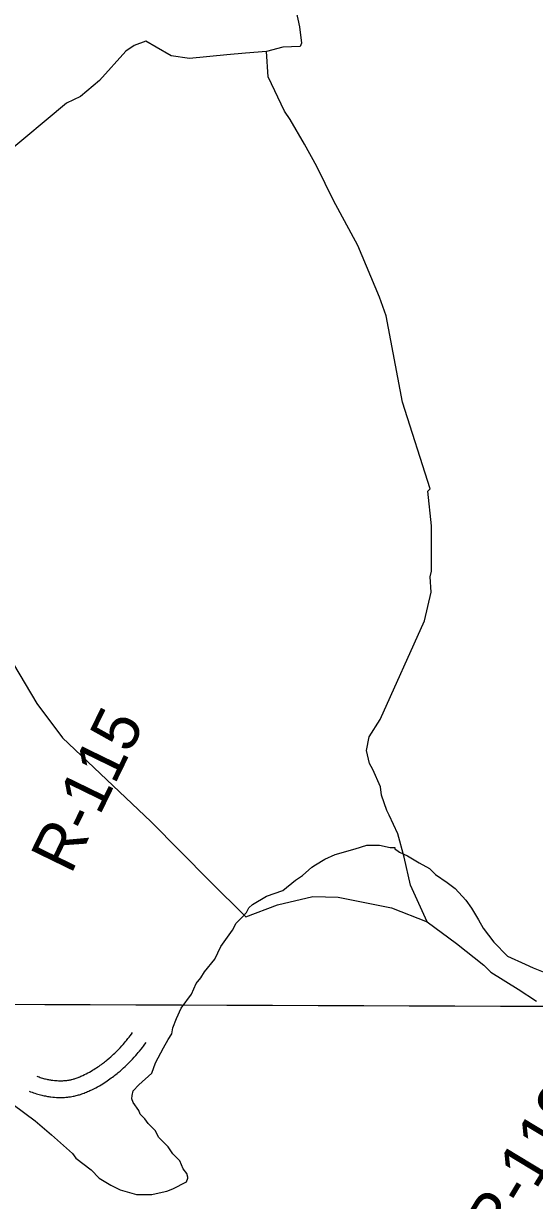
# Model space of a CAD drawing. Extents: x 3146026 to 3183936, y 897894 to 923344.
# Drawn here: x 3155800 to 3156715, y 915129 to 917237 of the extents above; entities that cross this region are included whole.
import ezdxf

# ---------------------------------------------------------------- set-up
doc = ezdxf.new("R2010")
doc.units = 0
for name, color, linetype in [('V-GRID-MAJR', 7, 'Continuous'), ('V-RIVR-RANG-IDEN', 7, 'Continuous'), ('V-ROAD-CNTR', 7, 'Continuous'), ('V-SITE-VEGE', 7, 'Continuous'), ('V-TOPO-SHOR', 7, 'Continuous')]:
    doc.layers.add(name, color=color, linetype=linetype)

msp = doc.modelspace()

# ---------------------------------------------------------------- linework, layer by layer
at = {"layer": 'V-GRID-MAJR'}
msp.add_spline([(3150289.9, 915500.2), (3155511.6, 915481.6), (3160733.3, 915463.8), (3165955, 915446.7), (3171176.8, 915430.3), (3176398.5, 915414.8), (3181620.2, 915400)], degree=3, dxfattribs=at)
at = {"layer": 'V-ROAD-CNTR'}
for points in [[(3155899.3, 915350.4), (3155901.1, 915351.1), (3155902.8, 915351.9), (3155904.5, 915352.6), (3155906, 915353.3), (3155909.3, 915354.8), (3155912.3, 915356.3), (3155915.3, 915357.9), (3155918.1, 915359.4), (3155920.9, 915360.9), (3155923.5, 915362.5), (3155926.1, 915364), (3155928.5, 915365.6), (3155930.9, 915367.1), (3155933.1, 915368.6), (3155935.3, 915370.1), (3155937.4, 915371.6), (3155939.5, 915373), (3155941.4, 915374.5), (3155943.3, 915375.9), (3155945.1, 915377.3), (3155946.9, 915378.7), (3155948.5, 915380), (3155950.1, 915381.4), (3155953.3, 915384), (3155956.2, 915386.5), (3155958.9, 915388.9), (3155961.3, 915391.2), (3155963.7, 915393.4), (3155965.8, 915395.5), (3155967.8, 915397.5), (3155969.7, 915399.4), (3155971.4, 915401.2), (3155972.9, 915402.9), (3155975.9, 915406.1), (3155978.5, 915409), (3155980.7, 915411.5), (3155982.6, 915413.8), (3155984.2, 915415.8), (3155987.1, 915419.3), (3155989.2, 915422), (3155990.8, 915424), (3155993.1, 915427.1), (3155995.4, 915430.3)], [(3155910.8, 915322.7), (3155912.7, 915323.5), (3155914.7, 915324.3), (3155916.7, 915325.2), (3155918.6, 915326.1), (3155922.3, 915327.8), (3155925.9, 915329.6), (3155929.3, 915331.3), (3155932.6, 915333.1), (3155935.8, 915334.9), (3155938.9, 915336.7), (3155941.8, 915338.5), (3155944.6, 915340.2), (3155947.3, 915342), (3155949.9, 915343.7), (3155952.4, 915345.4), (3155954.8, 915347.1), (3155957.1, 915348.8), (3155959.4, 915350.4), (3155961.5, 915352.1), (3155963.6, 915353.7), (3155965.6, 915355.2), (3155967.5, 915356.8), (3155969.3, 915358.3), (3155972.8, 915361.2), (3155976.1, 915364.1), (3155979.1, 915366.8), (3155981.9, 915369.4), (3155984.5, 915371.8), (3155986.9, 915374.2), (3155989.1, 915376.4), (3155991.2, 915378.5), (3155993.1, 915380.5), (3155994.9, 915382.4), (3155998.2, 915386), (3156001, 915389.2), (3156003.5, 915392), (3156005.6, 915394.5), (3156007.5, 915396.8), (3156010.6, 915400.6), (3156012.9, 915403.6), (3156014.7, 915405.9), (3156017.2, 915409.3), (3156019.6, 915412.6)], [(3155823.8, 915352), (3155825.6, 915351.3), (3155827.8, 915350.6), (3155829.9, 915349.8), (3155831.9, 915349.2), (3155834, 915348.6), (3155835.9, 915348), (3155837.8, 915347.5), (3155839.7, 915347.1), (3155841.5, 915346.7), (3155843.2, 915346.3), (3155844.9, 915345.9), (3155846.6, 915345.6), (3155848.2, 915345.4), (3155849.7, 915345.1), (3155851.2, 915344.9), (3155852.6, 915344.7), (3155855.4, 915344.4), (3155858, 915344.2), (3155860.5, 915344), (3155862.8, 915343.9), (3155864.9, 915343.8), (3155866.9, 915343.8), (3155868.7, 915343.9), (3155870.4, 915343.9), (3155872, 915344), (3155873.5, 915344.1), (3155874.9, 915344.2), (3155876.1, 915344.3), (3155877.3, 915344.5), (3155879.6, 915344.8), (3155881.5, 915345.1), (3155883.1, 915345.4), (3155884.6, 915345.7), (3155885.8, 915345.9), (3155886.8, 915346.2), (3155888.7, 915346.7), (3155890.1, 915347.1), (3155891.1, 915347.3), (3155892.6, 915347.8), (3155894.1, 915348.4), (3155895.9, 915349), (3155897.7, 915349.7), (3155899.5, 915350.5)], [(3155810.4, 915325.1), (3155812.5, 915324.2), (3155815.3, 915323.2), (3155818, 915322.2), (3155820.6, 915321.3), (3155823.1, 915320.5), (3155825.6, 915319.8), (3155828, 915319.1), (3155830.4, 915318.5), (3155832.7, 915317.9), (3155834.9, 915317.4), (3155837.1, 915316.9), (3155839.2, 915316.5), (3155841.3, 915316.1), (3155843.2, 915315.8), (3155845.2, 915315.5), (3155847, 915315.2), (3155848.9, 915314.9), (3155852.4, 915314.5), (3155855.7, 915314.2), (3155858.8, 915314), (3155861.7, 915313.9), (3155864.4, 915313.8), (3155867, 915313.8), (3155869.4, 915313.9), (3155871.6, 915313.9), (3155873.7, 915314), (3155875.7, 915314.2), (3155877.5, 915314.3), (3155879.3, 915314.5), (3155880.9, 915314.7), (3155883.9, 915315.1), (3155886.5, 915315.5), (3155888.8, 915315.9), (3155890.8, 915316.3), (3155892.5, 915316.7), (3155894.1, 915317.1), (3155896.6, 915317.7), (3155898.6, 915318.3), (3155900.1, 915318.7), (3155902.2, 915319.4), (3155904.4, 915320.2), (3155906.5, 915321), (3155908.7, 915321.8), (3155910.6, 915322.6)]]:
    msp.add_lwpolyline(points, dxfattribs=at)
at = {"layer": 'V-SITE-VEGE'}
msp.add_lwpolyline([(3155781.3, 915301.1), (3155820.9, 915271.8), (3155850.1, 915246.7), (3155887.6, 915213.3), (3155893.9, 915204.9), (3155921, 915184), (3155935.6, 915169.4), (3155956.4, 915156.8), (3155973.1, 915148.4), (3156002.3, 915140), (3156029.5, 915140), (3156037.8, 915142.1), (3156056.6, 915146.2), (3156067.1, 915150.4), (3156092.1, 915162.9), (3156094.2, 915169.1), (3156094.2, 915171.2), (3156092.2, 915177.5), (3156085.9, 915185.8), (3156079.7, 915200.5), (3156067.2, 915213), (3156058.8, 915225.5), (3156042.2, 915242.3), (3156035.9, 915254.8), (3156023.4, 915267.3), (3156017.2, 915275.7), (3156008.8, 915284.1), (3156006.7, 915290.3), (3155996.3, 915305), (3155994.2, 915311.2), (3155994.3, 915317.5), (3155996.4, 915325.8), (3156006.8, 915336.3), (3156029.8, 915357.1), (3156036.1, 915375.9), (3156050.8, 915403), (3156059.1, 915417.6), (3156065.4, 915428), (3156067.5, 915438.5), (3156073.8, 915455.2), (3156082.2, 915473.9), (3156101, 915498.9), (3156109.4, 915517.7), (3156117.7, 915528.1), (3156124, 915538.6), (3156142.8, 915561.5), (3156153.3, 915584.5), (3156174.2, 915613.6), (3156180.5, 915626.2), (3156193.1, 915638.7), (3156199.3, 915644.9), (3156203.5, 915653.3), (3156209.8, 915659.5), (3156234.9, 915674.1), (3156264.1, 915684.5), (3156287.1, 915703.2), (3156299.7, 915711.6), (3156316.4, 915726.2), (3156322.6, 915730.3), (3156339.4, 915740.7), (3156358.2, 915749.1), (3156393.7, 915759.4), (3156414.5, 915765.7), (3156437.5, 915765.6), (3156456.3, 915761.4), (3156464.6, 915761.4), (3156464.6, 915759.3), (3156470.9, 915755.1), (3156473, 915753), (3156487.6, 915746.8), (3156508.4, 915734.2), (3156527.2, 915723.7), (3156537.6, 915713.3), (3156558.5, 915698.6), (3156573.1, 915688.2), (3156591.8, 915667.3), (3156602.3, 915652.6), (3156614.7, 915631.7), (3156623.1, 915617.1), (3156641.8, 915592), (3156666.8, 915567), (3156698.1, 915552.3), (3156712.7, 915546), (3156733.6, 915537.6)], dxfattribs=at)
at = {"layer": 'V-TOPO-SHOR'}
for points in [[(3156283.2, 917281.7), (3156294.3, 917231.5), (3156297.7, 917202.3), (3156295.5, 917196.1), (3156264.3, 917194.9), (3156235, 917187.3), (3156197.5, 917184.1), (3156164.1, 917180.9), (3156097.4, 917174.3), (3156064.3, 917179.3), (3156037.6, 917194.6), (3156019.2, 917205.5), (3155998.2, 917197.7), (3155983.4, 917187.7), (3155936.3, 917134.9), (3155902.2, 917106.7), (3155877, 917094.9), (3155764.3, 917000.1)], [(3156522.5, 915628.7), (3156493, 915693.9), (3156481.8, 915744.1), (3156470.5, 915786), (3156454.7, 915819.7), (3156450.8, 915828.1), (3156441.1, 915855.4), (3156439.4, 915870), (3156425.7, 915901.5), (3156419.7, 915912.1), (3156414.1, 915935.1), (3156418.9, 915959.9), (3156438.4, 915990.6), (3156517.9, 916167.3), (3156529.7, 916219), (3156528.3, 916246), (3156530.7, 916256.4), (3156530.7, 916337.5), (3156524, 916400), (3156528.3, 916404.1), (3156478.3, 916559.2), (3156449.1, 916713.9), (3156437.5, 916747.4), (3156398.4, 916839.9), (3156354.8, 916920.1), (3156325.2, 916981.2), (3156303.4, 917021.3), (3156277.5, 917065.6), (3156267.5, 917080.4), (3156237.9, 917141.5), (3156235, 917187.3)], [(3155426.2, 916950.8), (3155442, 916763.2), (3155471.3, 916612.8), (3155498.3, 916533), (3155542.1, 916457), (3155598.4, 916384.9), (3155654.5, 916304.4), (3155823.7, 916019.2), (3155869.9, 915957.7), (3156028.2, 915808), (3156133.5, 915701.3), (3156198.3, 915637.2), (3156255, 915658.6), (3156317.8, 915673.6), (3156363.5, 915672.4), (3156458.7, 915653.2), (3156522.5, 915628.7), (3156575.5, 915589.8), (3156624.4, 915551.1), (3156636.5, 915538.3), (3156685.6, 915507.9), (3156718.3, 915486.3)]]:
    msp.add_lwpolyline(points, dxfattribs=at)

# ---------------------------------------------------------------- texts
at = {"layer": 'V-RIVR-RANG-IDEN'}
for s, rotation, p in [('R-115', 64.0418, (3155884.8, 915711.7)), ('R-112', 58.8191, (3156656.5, 915046.9))]:
    msp.add_text(s, height=83, rotation=rotation, dxfattribs=at).set_placement(p)

doc.saveas('drawing.dxf')
